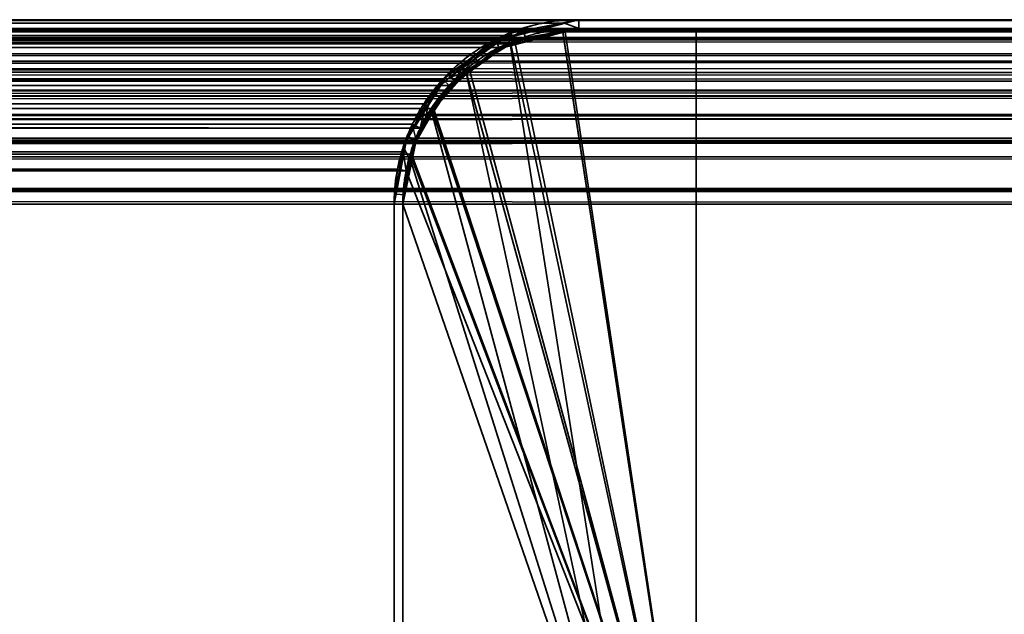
# Model space of a CAD drawing. Header units: millimetres. Extents: x -508 to 6708, y -115 to 193.
# Tile 635 of 656: x 1855 to 1871, y 183 to 193. Entities that reach past the tile are written whole.
import ezdxf

# ---------------------------------------------------------------- set-up
doc = ezdxf.new("R2010")
doc.units = ezdxf.units.MM
doc.layers.add('151', color=7, linetype='Continuous', true_color=0xffffff)

# ---------------------------------------------------------------- blocks, each defined once
blk = doc.blocks.new('UG_SURFACE_182')
at = {"layer": '151', "color": 7, "linetype": 'Continuous', "lineweight": 35}
for points in [[(1080.752, 193.037, 2076.498), (1081.85, 193.3, 2075.4), (1918.15, 193.3, 2075.4)], [(1918.15, 193.3, 2075.4), (1919.157, 193.126, 2076.407), (1080.752, 193.037, 2076.498)], [(1080.95, 193.234, 2076.3), (1919.057, 193.293, 2076.308), (1918.15, 193.45, 2075.4)], [(1918.15, 193.45, 2075.4), (1081.85, 193.45, 2075.4), (1080.95, 193.234, 2076.3)], [(1918.15, 193.45, 2075.4), (1864.15, 193.45, 2021.4), (1135.85, 193.45, 2021.4), (1081.85, 193.45, 2075.4)], [(1918.15, 193.3, 2075.4), (1081.85, 193.3, 2075.4), (1135.85, 193.3, 2021.4), (1864.15, 193.3, 2021.4)], [(1136.098, 193.407, 2021.152), (1135.85, 193.45, 2021.4), (1864.15, 193.45, 2021.4)], [(1864.15, 193.3, 2021.4), (1135.85, 193.3, 2021.4), (1136.857, 193.126, 2020.393)], [(1864.15, 193.45, 2021.4), (1863.905, 193.391, 2021.155), (1136.098, 193.407, 2021.152)], [(1136.908, 193.267, 2020.342), (1136.098, 193.407, 2021.152), (1863.905, 193.391, 2021.155)], [(1136.857, 193.126, 2020.393), (1863.052, 193.037, 2020.302), (1864.15, 193.3, 2021.4)], [(1136.908, 193.267, 2020.342), (1863.905, 193.391, 2021.155), (1863.014, 193.178, 2020.264)], [(1864.15, 193.3, 2021.4), (1863.052, 193.037, 2020.302), (1863.014, 193.178, 2020.264), (1863.905, 193.391, 2021.155)], [(1863.905, 193.391, 2021.155), (1864.15, 193.45, 2021.4), (1864.15, 193.3, 2021.4)], [(1918.15, 193.3, 2075.4), (1864.15, 193.3, 2021.4), (1864.15, 193.45, 2021.4), (1918.15, 193.45, 2075.4)], [(1080.121, 192.879, 2077.129), (1919.878, 192.864, 2077.128), (1919.208, 193.267, 2076.458)], [(1080.422, 193.108, 2076.828), (1080.121, 192.879, 2077.129), (1919.208, 193.267, 2076.458)], [(1080.422, 193.108, 2076.828), (1919.208, 193.267, 2076.458), (1919.057, 193.293, 2076.308)], [(1919.057, 193.293, 2076.308), (1080.95, 193.234, 2076.3), (1080.422, 193.108, 2076.828)], [(1863.014, 193.178, 2020.264), (1136.988, 193.219, 2020.262), (1136.908, 193.267, 2020.342)], [(1136.988, 193.219, 2020.262), (1863.014, 193.178, 2020.264), (1862.722, 193.108, 2019.972)], [(1862.722, 193.108, 2019.972), (1137.813, 192.724, 2019.437), (1136.988, 193.219, 2020.262)], [(1863.052, 193.037, 2020.302), (1862.79, 192.974, 2020.04), (1862.722, 193.108, 2019.972), (1863.014, 193.178, 2020.264)], [(1920.262, 192.403, 2077.512), (1079.735, 192.401, 2077.515), (1080.49, 192.974, 2076.76)], [(1920.171, 192.518, 2077.42), (1080.49, 192.974, 2076.76), (1080.752, 193.037, 2076.498)], [(1920.171, 192.518, 2077.42), (1920.262, 192.403, 2077.512), (1080.49, 192.974, 2076.76)], [(1919.157, 193.126, 2076.407), (1919.249, 193.071, 2076.499), (1080.752, 193.037, 2076.498)], [(1080.752, 193.037, 2076.498), (1919.249, 193.071, 2076.499), (1920.171, 192.518, 2077.42)], [(1136.857, 193.126, 2020.393), (1136.949, 193.071, 2020.301), (1863.052, 193.037, 2020.302)], [(1862.79, 192.974, 2020.04), (1136.949, 193.071, 2020.301), (1137.871, 192.518, 2019.379)], [(1862.79, 192.974, 2020.04), (1863.052, 193.037, 2020.302), (1136.949, 193.071, 2020.301)], [(1862.722, 193.108, 2019.972), (1862.195, 192.707, 2019.445), (1137.813, 192.724, 2019.437)], [(1137.871, 192.518, 2019.379), (1862.035, 192.401, 2019.285), (1862.79, 192.974, 2020.04)], [(1862.195, 192.707, 2019.445), (1862.722, 193.108, 2019.972), (1862.79, 192.974, 2020.04), (1862.035, 192.401, 2019.285)], [(1919.878, 192.864, 2077.128), (1080.121, 192.879, 2077.129), (1079.529, 192.43, 2077.721)], [(1079.529, 192.43, 2077.721), (1920.272, 192.628, 2077.522), (1919.878, 192.864, 2077.128)], [(1079.529, 192.43, 2077.721), (1920.585, 192.234, 2077.835), (1920.272, 192.628, 2077.522)], [(1137.972, 192.628, 2019.278), (1137.813, 192.724, 2019.437), (1862.195, 192.707, 2019.445)], [(1137.972, 192.628, 2019.278), (1862.195, 192.707, 2019.445), (1861.829, 192.43, 2019.079)], [(1861.829, 192.43, 2019.079), (1138.458, 192.017, 2018.792), (1137.972, 192.628, 2019.278)], [(1862.035, 192.401, 2019.285), (1861.94, 192.329, 2019.19), (1861.829, 192.43, 2019.079), (1862.195, 192.707, 2019.445)], [(1137.871, 192.518, 2019.379), (1137.962, 192.403, 2019.289), (1862.035, 192.401, 2019.285)], [(1079.146, 191.599, 2078.104), (1079.64, 192.329, 2077.61), (1920.763, 191.773, 2078.013)], [(1079.529, 192.43, 2077.721), (1079.408, 192.25, 2077.842), (1920.585, 192.234, 2077.835)], [(1920.763, 191.773, 2078.013), (1079.64, 192.329, 2077.61), (1079.735, 192.401, 2077.515)], [(1079.735, 192.401, 2077.515), (1920.262, 192.403, 2077.512), (1920.763, 191.773, 2078.013)], [(1137.962, 192.403, 2019.289), (1861.446, 191.599, 2018.696), (1861.94, 192.329, 2019.19)], [(1861.446, 191.599, 2018.696), (1137.962, 192.403, 2019.289), (1138.463, 191.773, 2018.786)], [(1861.94, 192.329, 2019.19), (1862.035, 192.401, 2019.285), (1137.962, 192.403, 2019.289)], [(1861.829, 192.43, 2019.079), (1861.547, 192.014, 2018.797), (1138.458, 192.017, 2018.792)], [(1861.547, 192.014, 2018.797), (1861.829, 192.43, 2019.079), (1861.94, 192.329, 2019.19), (1861.446, 191.599, 2018.696)], [(1920.585, 192.234, 2077.835), (1079.408, 192.25, 2077.842), (1079.011, 191.664, 2078.239)], [(1079.011, 191.664, 2078.239), (1920.894, 191.847, 2078.144), (1920.585, 192.234, 2077.835)], [(1138.594, 191.847, 2018.656), (1138.458, 192.017, 2018.792), (1861.547, 192.014, 2018.797)], [(1138.594, 191.847, 2018.656), (1861.547, 192.014, 2018.797), (1861.311, 191.664, 2018.561)], [(1861.446, 191.599, 2018.696), (1861.311, 191.664, 2018.561), (1861.547, 192.014, 2018.797)], [(1078.933, 191.429, 2078.317), (1921.067, 191.426, 2078.317), (1920.894, 191.847, 2078.144)], [(1079.011, 191.664, 2078.239), (1078.933, 191.429, 2078.317), (1920.894, 191.847, 2078.144)], [(1861.311, 191.664, 2018.561), (1138.858, 191.203, 2018.392), (1138.594, 191.847, 2018.656)], [(1920.763, 191.773, 2078.013), (1079.077, 191.392, 2078.173), (1079.146, 191.599, 2078.104)], [(1920.763, 191.773, 2078.013), (1920.921, 191.388, 2078.171), (1079.077, 191.392, 2078.173)], [(1138.463, 191.773, 2018.786), (1861.377, 191.392, 2018.627), (1861.446, 191.599, 2018.696)], [(1138.463, 191.773, 2018.786), (1138.621, 191.388, 2018.629), (1861.377, 191.392, 2018.627)], [(1861.311, 191.664, 2018.561), (1861.155, 191.194, 2018.405), (1138.858, 191.203, 2018.392)], [(1861.377, 191.392, 2018.627), (1861.205, 190.871, 2018.455), (1861.155, 191.194, 2018.405), (1861.311, 191.664, 2018.561)], [(1861.311, 191.664, 2018.561), (1861.446, 191.599, 2018.696), (1861.377, 191.392, 2018.627)], [(1921.067, 191.426, 2078.317), (1078.933, 191.429, 2078.317), (1078.758, 190.9, 2078.492)], [(1078.758, 190.9, 2078.492), (1921.19, 191.124, 2078.44), (1921.067, 191.426, 2078.317)], [(1078.905, 190.871, 2078.345), (1079.077, 191.392, 2078.173), (1920.921, 191.388, 2078.171)], [(1920.921, 191.388, 2078.171), (1921.045, 191.085, 2078.295), (1078.905, 190.871, 2078.345)], [(1861.205, 190.871, 2018.455), (1861.377, 191.392, 2018.627), (1138.621, 191.388, 2018.629)], [(1861.205, 190.871, 2018.455), (1138.621, 191.388, 2018.629), (1138.745, 191.085, 2018.505)], [(1078.758, 190.9, 2078.492), (1921.267, 190.545, 2078.517), (1921.19, 191.124, 2078.44)], [(1138.89, 191.124, 2018.36), (1138.858, 191.203, 2018.392), (1861.155, 191.194, 2018.405)], [(1138.89, 191.124, 2018.36), (1861.155, 191.194, 2018.405), (1861.058, 190.9, 2018.308)], [(1861.058, 190.9, 2018.308), (1139, 190.3, 2018.25), (1138.89, 191.124, 2018.36)], [(1861.205, 190.871, 2018.455), (1861.058, 190.9, 2018.308), (1861.155, 191.194, 2018.405)], [(1921.045, 191.085, 2078.295), (1921.15, 190.3, 2078.4), (1078.905, 190.871, 2078.345)], [(1138.745, 191.085, 2018.505), (1861.15, 190.3, 2018.4), (1861.205, 190.871, 2018.455)], [(1138.745, 191.085, 2018.505), (1138.85, 190.3, 2018.4), (1861.15, 190.3, 2018.4)], [(1078.758, 190.9, 2078.492), (1078.724, 190.548, 2078.526), (1921.267, 190.545, 2078.517)], [(1921.15, 190.3, 2078.4), (1078.85, 190.3, 2078.4), (1078.905, 190.871, 2078.345)], [(1861.058, 190.9, 2018.308), (1861, 190.3, 2018.25), (1139, 190.3, 2018.25)], [(1861, 190.3, 2018.25), (1861.058, 190.9, 2018.308), (1861.205, 190.871, 2018.455), (1861.15, 190.3, 2018.4)], [(1921.267, 190.545, 2078.517), (1078.724, 190.548, 2078.526), (1078.7, 190.3, 2078.55)], [(1078.7, 190.3, 2078.55), (1921.3, 190.3, 2078.55), (1921.267, 190.545, 2078.517)], [(1078.7, 190.3, 2078.55), (1078.7, 174.45, 2078.55), (1921.3, 174.45, 2078.55), (1921.3, 190.3, 2078.55)], [(1921.15, 190.3, 2078.4), (1921.15, 174.45, 2078.4), (1078.85, 174.45, 2078.4), (1078.85, 190.3, 2078.4)], [(1861.15, 152.3, 2018.4), (1861.15, 190.3, 2018.4), (1138.85, 190.3, 2018.4), (1138.85, 152.3, 2018.4)], [(1139, 152.3, 2018.25), (1139, 190.3, 2018.25), (1861, 190.3, 2018.25), (1861, 152.3, 2018.25)], [(1861.15, 190.3, 2018.4), (1861.15, 152.3, 2018.4), (1861, 152.3, 2018.25), (1861, 190.3, 2018.25)]]:
    blk.add_3dface(points, dxfattribs=at)
blk = doc.blocks.new('UG_SURFACE_183')
at = {"layer": '151', "color": 14, "linetype": 'Continuous', "lineweight": 35}
for points in [[(1133.85, 193.3, 2023.4), (1133.85, 178.3, 2023.4), (1866.15, 178.3, 2023.4), (1866.15, 193.3, 2023.4)], [(1866.15, 193.3, 2023.4), (1864.15, 193.3, 2021.4), (1135.85, 193.3, 2021.4), (1133.85, 193.3, 2023.4)], [(1136.086, 193.259, 2021.164), (1135.85, 193.3, 2021.4), (1864.15, 193.3, 2021.4)], [(1864.15, 193.3, 2021.4), (1863.917, 193.244, 2021.167), (1136.086, 193.259, 2021.164)], [(1863.917, 193.244, 2021.167), (1864.15, 193.3, 2021.4), (1866.15, 193.3, 2023.4), (1866.15, 178.3, 2023.4)], [(1136.857, 193.126, 2020.393), (1136.086, 193.259, 2021.164), (1863.917, 193.244, 2021.167)], [(1136.857, 193.126, 2020.393), (1863.917, 193.244, 2021.167), (1863.068, 193.041, 2020.318)], [(1866.15, 178.3, 2023.4), (1863.068, 193.041, 2020.318), (1863.917, 193.244, 2021.167)], [(1863.068, 193.041, 2020.318), (1136.934, 193.08, 2020.316), (1136.857, 193.126, 2020.393)], [(1136.934, 193.08, 2020.316), (1863.068, 193.041, 2020.318), (1862.79, 192.974, 2020.04)], [(1862.79, 192.974, 2020.04), (1137.72, 192.608, 2019.531), (1136.934, 193.08, 2020.316)], [(1862.79, 192.974, 2020.04), (1862.288, 192.593, 2019.538), (1137.72, 192.608, 2019.531)], [(1866.15, 178.3, 2023.4), (1862.288, 192.593, 2019.538), (1862.79, 192.974, 2020.04), (1863.068, 193.041, 2020.318)], [(1137.871, 192.518, 2019.379), (1137.72, 192.608, 2019.531), (1862.288, 192.593, 2019.538)], [(1137.871, 192.518, 2019.379), (1862.288, 192.593, 2019.538), (1861.94, 192.329, 2019.19)], [(1861.94, 192.329, 2019.19), (1138.334, 191.936, 2018.916), (1137.871, 192.518, 2019.379)], [(1861.671, 191.932, 2018.921), (1861.94, 192.329, 2019.19), (1862.288, 192.593, 2019.538), (1866.15, 178.3, 2023.4)], [(1861.94, 192.329, 2019.19), (1861.671, 191.932, 2018.921), (1138.334, 191.936, 2018.916)], [(1138.463, 191.773, 2018.786), (1138.334, 191.936, 2018.916), (1861.671, 191.932, 2018.921)], [(1138.463, 191.773, 2018.786), (1861.671, 191.932, 2018.921), (1861.446, 191.599, 2018.696)], [(1861.298, 191.152, 2018.548), (1861.446, 191.599, 2018.696), (1861.671, 191.932, 2018.921), (1866.15, 178.3, 2023.4)], [(1861.446, 191.599, 2018.696), (1138.715, 191.16, 2018.535), (1138.463, 191.773, 2018.786)], [(1861.446, 191.599, 2018.696), (1861.298, 191.152, 2018.548), (1138.715, 191.16, 2018.535)], [(1138.745, 191.085, 2018.505), (1138.715, 191.16, 2018.535), (1861.298, 191.152, 2018.548)], [(1138.745, 191.085, 2018.505), (1861.298, 191.152, 2018.548), (1861.205, 190.871, 2018.455)], [(1861.205, 190.871, 2018.455), (1861.298, 191.152, 2018.548), (1866.15, 178.3, 2023.4)], [(1861.205, 190.871, 2018.455), (1138.85, 190.3, 2018.4), (1138.745, 191.085, 2018.505)], [(1861.205, 190.871, 2018.455), (1861.15, 190.3, 2018.4), (1138.85, 190.3, 2018.4)], [(1866.15, 178.3, 2023.4), (1865.3, 178.3, 2022.55), (1861.15, 190.3, 2018.4), (1861.205, 190.871, 2018.455)], [(1138.85, 152.15, 2018.4), (1138.85, 190.3, 2018.4), (1861.15, 190.3, 2018.4), (1861.15, 152.15, 2018.4)], [(1861.15, 152.15, 2018.4), (1861.15, 190.3, 2018.4), (1865.3, 178.3, 2022.55)]]:
    blk.add_3dface(points, dxfattribs=at)
blk = doc.blocks.new('UG_SURFACE_184')
at = {"layer": '151', "color": 14, "linetype": 'Continuous', "lineweight": 35}
for points in [[(1080.993, 193.095, 2076.257), (1919.014, 193.151, 2076.264), (1918.15, 193.3, 2075.4)], [(1918.15, 193.3, 2075.4), (1081.85, 193.3, 2075.4), (1080.993, 193.095, 2076.257)], [(1918.15, 193.3, 2075.4), (1916.15, 193.3, 2073.4), (1083.85, 193.3, 2073.4), (1081.85, 193.3, 2075.4)], [(1916.15, 174.45, 2073.4), (1083.85, 174.45, 2073.4), (1083.85, 193.3, 2073.4), (1916.15, 193.3, 2073.4)], [(1080.49, 192.974, 2076.76), (1919.157, 193.126, 2076.407), (1919.014, 193.151, 2076.264)], [(1919.014, 193.151, 2076.264), (1080.993, 193.095, 2076.257), (1080.49, 192.974, 2076.76)], [(1080.203, 192.756, 2077.047), (1919.796, 192.742, 2077.046), (1919.157, 193.126, 2076.407)], [(1080.49, 192.974, 2076.76), (1080.203, 192.756, 2077.047), (1919.157, 193.126, 2076.407)], [(1919.796, 192.742, 2077.046), (1080.203, 192.756, 2077.047), (1079.64, 192.329, 2077.61)], [(1079.64, 192.329, 2077.61), (1920.171, 192.518, 2077.42), (1919.796, 192.742, 2077.046)], [(1079.64, 192.329, 2077.61), (1920.469, 192.142, 2077.719), (1920.171, 192.518, 2077.42)], [(1079.64, 192.329, 2077.61), (1079.524, 192.158, 2077.726), (1920.469, 192.142, 2077.719)], [(1920.469, 192.142, 2077.719), (1079.524, 192.158, 2077.726), (1079.146, 191.599, 2078.104)], [(1079.146, 191.599, 2078.104), (1920.763, 191.773, 2078.013), (1920.469, 192.142, 2077.719)], [(1079.072, 191.376, 2078.178), (1920.928, 191.372, 2078.178), (1920.763, 191.773, 2078.013)], [(1079.146, 191.599, 2078.104), (1079.072, 191.376, 2078.178), (1920.763, 191.773, 2078.013)], [(1920.928, 191.372, 2078.178), (1079.072, 191.376, 2078.178), (1078.905, 190.871, 2078.345)], [(1078.905, 190.871, 2078.345), (1921.045, 191.085, 2078.295), (1920.928, 191.372, 2078.178)], [(1078.905, 190.871, 2078.345), (1921.119, 190.533, 2078.369), (1921.045, 191.085, 2078.295)], [(1078.905, 190.871, 2078.345), (1078.873, 190.537, 2078.377), (1921.119, 190.533, 2078.369)], [(1921.119, 190.533, 2078.369), (1078.873, 190.537, 2078.377), (1078.85, 190.3, 2078.4)], [(1078.85, 190.3, 2078.4), (1921.15, 190.3, 2078.4), (1921.119, 190.533, 2078.369)], [(1078.85, 190.3, 2078.4), (1078.85, 174.45, 2078.4), (1921.15, 174.45, 2078.4), (1921.15, 190.3, 2078.4)]]:
    blk.add_3dface(points, dxfattribs=at)
blk = doc.blocks.new('UG_SURFACE_185')
at = {"layer": '151', "color": 41, "linetype": 'Continuous', "lineweight": 35}
for points in [[(1083.85, 193.3, 2073.4), (1083.85, 178.3, 2073.4), (1916.15, 178.3, 2073.4), (1916.15, 193.3, 2073.4)], [(1916.15, 193.3, 2073.4), (1866.15, 193.3, 2023.4), (1133.85, 193.3, 2023.4), (1083.85, 193.3, 2073.4)], [(1133.85, 178.3, 2023.4), (1133.85, 193.3, 2023.4), (1866.15, 193.3, 2023.4), (1866.15, 178.3, 2023.4)], [(1866.15, 193.3, 2023.4), (1916.15, 193.3, 2073.4), (1916.15, 178.3, 2073.4), (1866.15, 178.3, 2023.4)]]:
    blk.add_3dface(points, dxfattribs=at)
blk = doc.blocks.new('UG_SURFACE_186')
at = {"layer": '151', "color": 14, "linetype": 'Continuous', "lineweight": 35}
for points in [[(1864.15, 193.3, -4.75), (1863.88, 193.246, -4.75), (1863.879, 193.231, 2021.129)], [(1863.879, 193.231, 2021.129), (1864.15, 193.3, 2021.4), (1864.15, 193.3, -4.75)], [(1866.15, 178.3, 2023.4), (1866.15, 193.3, 2023.4), (1864.15, 193.3, 2021.4), (1863.879, 193.231, 2021.129)], [(1863.88, 193.246, -4.75), (1864.15, 193.3, -4.75), (1866.15, 193.3, -4.75), (1866.15, 178.3, -4.75)], [(1866.15, 193.3, 2023.4), (1866.15, 193.3, -4.75), (1864.15, 193.3, -4.75), (1864.15, 193.3, 2021.4)], [(1866.15, 193.3, 2023.4), (1866.15, 178.3, 2023.4), (1866.15, 178.3, -4.75), (1866.15, 193.3, -4.75)], [(1866.15, 178.3, -4.75), (1862.983, 193.059, -4.75), (1863.002, 193.072, -4.75), (1863.88, 193.246, -4.75)], [(1863.88, 193.246, -4.75), (1863.002, 193.072, -4.75), (1862.988, 193.003, 2020.238)], [(1862.988, 193.003, 2020.238), (1863.879, 193.231, 2021.129), (1863.88, 193.246, -4.75)], [(1865.3, 178.3, 2022.55), (1866.15, 178.3, 2023.4), (1863.879, 193.231, 2021.129), (1862.988, 193.003, 2020.238)], [(1862.983, 193.059, -4.75), (1862.229, 192.555, -4.75), (1862.237, 192.521, 2019.487)], [(1862.229, 192.555, -4.75), (1862.983, 193.059, -4.75), (1866.15, 178.3, -4.75)], [(1862.237, 192.521, 2019.487), (1862.711, 192.933, 2019.961), (1862.983, 193.059, -4.75)], [(1865.3, 178.3, 2022.55), (1862.988, 193.003, 2020.238), (1862.711, 192.933, 2019.961), (1862.237, 192.521, 2019.487)], [(1862.711, 192.933, 2019.961), (1862.988, 193.003, 2020.238), (1862.983, 193.059, -4.75)], [(1863.002, 193.072, -4.75), (1862.983, 193.059, -4.75), (1862.988, 193.003, 2020.238)], [(1862.229, 192.555, -4.75), (1862.029, 192.421, -4.75), (1861.636, 191.882, 2018.886)], [(1861.636, 191.882, 2018.886), (1861.748, 192.097, 2018.998), (1862.229, 192.555, -4.75)], [(1865.3, 178.3, 2022.55), (1862.237, 192.521, 2019.487), (1861.748, 192.097, 2018.998), (1861.636, 191.882, 2018.886)], [(1861.662, 191.873, -4.75), (1862.029, 192.421, -4.75), (1862.229, 192.555, -4.75), (1866.15, 178.3, -4.75)], [(1861.748, 192.097, 2018.998), (1862.237, 192.521, 2019.487), (1862.229, 192.555, -4.75)], [(1862.029, 192.421, -4.75), (1861.662, 191.873, -4.75), (1861.636, 191.882, 2018.886)], [(1865.3, 178.3, 2022.55), (1861.636, 191.882, 2018.886), (1861.298, 191.232, 2018.548), (1861.274, 191.077, 2018.524)], [(1861.298, 191.232, 2018.548), (1861.636, 191.882, 2018.886), (1861.662, 191.873, -4.75)], [(1861.298, 191.232, 2018.548), (1861.662, 191.873, -4.75), (1861.378, 191.448, -4.75)], [(1866.15, 178.3, -4.75), (1861.304, 191.073, -4.75), (1861.378, 191.448, -4.75), (1861.662, 191.873, -4.75)], [(1861.378, 191.448, -4.75), (1861.304, 191.073, -4.75), (1861.274, 191.077, 2018.524)], [(1861.274, 191.077, 2018.524), (1861.298, 191.232, 2018.548), (1861.378, 191.448, -4.75)], [(1861.15, 190.3, 2018.4), (1861.274, 191.077, 2018.524), (1861.304, 191.073, -4.75)], [(1861.274, 191.077, 2018.524), (1861.15, 190.3, 2018.4), (1865.3, 178.3, 2022.55)], [(1861.304, 191.073, -4.75), (1861.15, 190.3, -4.75), (1861.15, 190.3, 2018.4)], [(1866.15, 178.3, -4.75), (1865.3, 178.3, -4.75), (1861.15, 190.3, -4.75), (1861.304, 191.073, -4.75)], [(1861.15, 152.15, 2018.4), (1861.15, 190.3, 2018.4), (1861.15, 190.3, -4.75), (1861.15, 152.15, -4.75)], [(1861.15, 152.15, -4.75), (1861.15, 190.3, -4.75), (1865.3, 178.3, -4.75)], [(1865.3, 178.3, 2022.55), (1861.15, 190.3, 2018.4), (1861.15, 152.15, 2018.4)]]:
    blk.add_3dface(points, dxfattribs=at)
blk = doc.blocks.new('UG_SURFACE_187')
at = {"layer": '151', "color": 7, "linetype": 'Continuous', "lineweight": 35}
for points in [[(1864.15, 193.45, 2021.4), (1863, 193.156, 2020.25), (1863.143, 193.126, 2020.393), (1864.15, 193.3, 2021.4)], [(1864.15, 193.45, -4.75), (1863.204, 193.263, -4.75), (1863, 193.156, 2020.25)], [(1863, 193.156, 2020.25), (1864.15, 193.45, 2021.4), (1864.15, 193.45, -4.75)], [(1863.251, 193.114, -4.75), (1864.15, 193.3, 2021.4), (1863.143, 193.126, 2020.393)], [(1864.15, 193.3, -4.75), (1863.251, 193.114, -4.75), (1863.204, 193.263, -4.75), (1864.15, 193.45, -4.75)], [(1863.251, 193.114, -4.75), (1864.15, 193.3, -4.75), (1864.15, 193.3, 2021.4)], [(1918.15, 193.45, 2075.4), (1918.15, 193.45, -4.75), (1864.15, 193.45, -4.75), (1864.15, 193.45, 2021.4)], [(1864.15, 193.45, -4.75), (1918.15, 193.45, -4.75), (1918.15, 193.3, -4.75), (1864.15, 193.3, -4.75)], [(1864.15, 193.3, 2021.4), (1918.15, 193.3, 2075.4), (1918.15, 193.45, 2075.4), (1864.15, 193.45, 2021.4)], [(1918.15, 193.3, 2075.4), (1864.15, 193.3, 2021.4), (1864.15, 193.3, -4.75), (1918.15, 193.3, -4.75)], [(1862.992, 193.221, -4.75), (1862.951, 193.213, -4.75), (1861.949, 192.466, 2019.199)], [(1861.949, 192.466, 2019.199), (1862.639, 193.064, 2019.889), (1862.992, 193.221, -4.75)], [(1862.951, 193.213, -4.75), (1862.364, 192.822, -4.75), (1861.949, 192.466, 2019.199)], [(1862.129, 192.518, 2019.379), (1863.051, 193.071, 2020.301), (1863, 193.156, 2020.25), (1862.639, 193.064, 2019.889)], [(1862.97, 193.055, -4.75), (1862.448, 192.704, -4.75), (1862.364, 192.822, -4.75), (1862.951, 193.213, -4.75)], [(1862.639, 193.064, 2019.889), (1863, 193.156, 2020.25), (1862.992, 193.221, -4.75)], [(1863.049, 193.072, -4.75), (1862.97, 193.055, -4.75), (1862.951, 193.213, -4.75), (1862.992, 193.221, -4.75)], [(1862.992, 193.221, -4.75), (1863.204, 193.263, -4.75), (1863.251, 193.114, -4.75), (1863.049, 193.072, -4.75)], [(1863.204, 193.263, -4.75), (1862.992, 193.221, -4.75), (1863, 193.156, 2020.25)], [(1863.051, 193.071, 2020.301), (1863.143, 193.126, 2020.393), (1863, 193.156, 2020.25)], [(1862.639, 193.064, 2019.889), (1861.949, 192.466, 2019.199), (1862.129, 192.518, 2019.379)], [(1862.448, 192.704, -4.75), (1863.051, 193.071, 2020.301), (1862.129, 192.518, 2019.379)], [(1863.051, 193.071, 2020.301), (1862.448, 192.704, -4.75), (1862.97, 193.055, -4.75)], [(1862.97, 193.055, -4.75), (1863.049, 193.072, -4.75), (1863.051, 193.071, 2020.301)], [(1863.143, 193.126, 2020.393), (1863.049, 193.072, -4.75), (1863.251, 193.114, -4.75)], [(1863.143, 193.126, 2020.393), (1863.051, 193.071, 2020.301), (1863.049, 193.072, -4.75)], [(1861.923, 192.527, -4.75), (1862.364, 192.822, -4.75), (1862.448, 192.704, -4.75), (1862.029, 192.421, -4.75)], [(1862.364, 192.822, -4.75), (1861.923, 192.527, -4.75), (1861.949, 192.466, 2019.199)], [(1862.129, 192.518, 2019.379), (1862.029, 192.421, -4.75), (1862.448, 192.704, -4.75)], [(1861.923, 192.527, -4.75), (1861.699, 192.185, -4.75), (1861.24, 191.44, 2018.49)], [(1861.24, 191.44, 2018.49), (1861.628, 192.187, 2018.878), (1861.923, 192.527, -4.75)], [(1861.949, 192.466, 2019.199), (1861.628, 192.187, 2018.878), (1861.537, 191.773, 2018.786), (1862.039, 192.404, 2019.289)], [(1861.628, 192.187, 2018.878), (1861.949, 192.466, 2019.199), (1861.923, 192.527, -4.75)], [(1862.029, 192.421, -4.75), (1861.816, 192.095, -4.75), (1861.699, 192.185, -4.75), (1861.923, 192.527, -4.75)], [(1862.039, 192.404, 2019.289), (1862.129, 192.518, 2019.379), (1861.949, 192.466, 2019.199)], [(1862.129, 192.518, 2019.379), (1862.039, 192.404, 2019.289), (1862.029, 192.421, -4.75)], [(1861.816, 192.095, -4.75), (1862.039, 192.404, 2019.289), (1861.537, 191.773, 2018.786)], [(1861.816, 192.095, -4.75), (1862.029, 192.421, -4.75), (1862.039, 192.404, 2019.289)], [(1861.223, 191.458, -4.75), (1861.699, 192.185, -4.75), (1861.816, 192.095, -4.75), (1861.364, 191.402, -4.75)], [(1861.699, 192.185, -4.75), (1861.223, 191.458, -4.75), (1861.24, 191.44, 2018.49)], [(1861.379, 191.389, 2018.629), (1861.537, 191.773, 2018.786), (1861.628, 192.187, 2018.878), (1861.24, 191.44, 2018.49)], [(1861.537, 191.773, 2018.786), (1861.364, 191.402, -4.75), (1861.816, 192.095, -4.75)], [(1861.537, 191.773, 2018.786), (1861.379, 191.389, 2018.629), (1861.364, 191.402, -4.75)], [(1861.223, 191.458, -4.75), (1861.217, 191.45, -4.75), (1861, 190.3, 2018.25)], [(1861, 190.3, 2018.25), (1861.156, 191.279, 2018.406), (1861.223, 191.458, -4.75)], [(1861.156, 191.279, 2018.406), (1861.24, 191.44, 2018.49), (1861.223, 191.458, -4.75)], [(1861.36, 191.396, -4.75), (1861.217, 191.45, -4.75), (1861.223, 191.458, -4.75)], [(1861.364, 191.402, -4.75), (1861.36, 191.396, -4.75), (1861.223, 191.458, -4.75)], [(1861, 190.3, 2018.25), (1861.217, 191.45, -4.75), (1861.204, 191.379, -4.75)], [(1861.204, 191.379, -4.75), (1861.032, 190.472, -4.75), (1861, 190.3, 2018.25)], [(1861.347, 191.327, -4.75), (1861.181, 190.463, -4.75), (1861.032, 190.472, -4.75), (1861.204, 191.379, -4.75)], [(1861.24, 191.44, 2018.49), (1861.156, 191.279, 2018.406), (1861.255, 191.085, 2018.505), (1861.379, 191.389, 2018.629)], [(1861.181, 190.463, -4.75), (1861.379, 191.389, 2018.629), (1861.255, 191.085, 2018.505)], [(1861.181, 190.463, -4.75), (1861.347, 191.327, -4.75), (1861.379, 191.389, 2018.629)], [(1861.36, 191.396, -4.75), (1861.347, 191.327, -4.75), (1861.204, 191.379, -4.75), (1861.217, 191.45, -4.75)], [(1861.347, 191.327, -4.75), (1861.36, 191.396, -4.75), (1861.379, 191.389, 2018.629)], [(1861.36, 191.396, -4.75), (1861.364, 191.402, -4.75), (1861.379, 191.389, 2018.629)], [(1861.15, 190.3, 2018.4), (1861.255, 191.085, 2018.505), (1861.156, 191.279, 2018.406), (1861, 190.3, 2018.25)], [(1861.255, 191.085, 2018.505), (1861.15, 190.3, -4.75), (1861.181, 190.463, -4.75)], [(1861.255, 191.085, 2018.505), (1861.15, 190.3, 2018.4), (1861.15, 190.3, -4.75)], [(1861.181, 190.463, -4.75), (1861.15, 190.3, -4.75), (1861, 190.3, -4.75), (1861.032, 190.472, -4.75)], [(1861.032, 190.472, -4.75), (1861, 190.3, -4.75), (1861, 190.3, 2018.25)], [(1861, 190.3, 2018.25), (1861, 152.3, 2018.25), (1861.15, 152.3, 2018.4), (1861.15, 190.3, 2018.4)], [(1861, 152.3, -4.75), (1861, 190.3, -4.75), (1861.15, 190.3, -4.75), (1861.15, 152.3, -4.75)], [(1861, 152.3, 2018.25), (1861, 190.3, 2018.25), (1861, 190.3, -4.75), (1861, 152.3, -4.75)], [(1861.15, 152.3, -4.75), (1861.15, 190.3, -4.75), (1861.15, 190.3, 2018.4), (1861.15, 152.3, 2018.4)]]:
    blk.add_3dface(points, dxfattribs=at)
blk = doc.blocks.new('UG_SURFACE_188')
at = {"layer": '151', "color": 41, "linetype": 'Continuous', "lineweight": 35}
for points in [[(1866.15, 178.3, 2023.4), (1866.15, 193.3, 2023.4), (1866.15, 193.3, -4.75), (1866.15, 178.3, -4.75)], [(1916.15, 193.3, 2073.4), (1916.15, 193.3, -4.75), (1866.15, 193.3, -4.75), (1866.15, 193.3, 2023.4)], [(1916.15, 178.3, -4.75), (1866.15, 178.3, -4.75), (1866.15, 193.3, -4.75), (1916.15, 193.3, -4.75)], [(1866.15, 178.3, 2023.4), (1916.15, 178.3, 2073.4), (1916.15, 193.3, 2073.4), (1866.15, 193.3, 2023.4)]]:
    blk.add_3dface(points, dxfattribs=at)

msp = doc.modelspace()

# ---------------------------------------------------------------- linework, layer by layer
at = {"layer": '151', "color": 253, "linetype": 'Continuous', "lineweight": -3}
for p, q in [((1081.85, 193.45, 2075.4), (1918.15, 193.45, 2075.4)), ((1081.85, 193.3, 2075.4), (1918.15, 193.3, 2075.4)), ((1083.85, 193.3, 2073.4), (1916.15, 193.3, 2073.4)), ((1083.85, 193.3, 2073.4), (1916.15, 193.3, 2073.4)), ((1133.85, 193.3, 2023.4), (1866.15, 193.3, 2023.4)), ((1133.85, 193.3, 2023.4), (1866.15, 193.3, 2023.4)), ((1135.85, 193.45, 2021.4), (1864.15, 193.45, 2021.4)), ((1135.85, 193.3, 2021.4), (1864.15, 193.3, 2021.4)), ((1135.85, 193.3, 2021.4), (1864.15, 193.3, 2021.4)), ((1918.15, 193.45, 2075.4), (1864.15, 193.45, 2021.4)), ((1918.15, 193.45, -4.75), (1864.15, 193.45, -4.75)), ((1864.15, 193.45, 2021.4), (1918.15, 193.45, 2075.4)), ((1864.15, 193.45, 2021.4), (1864.15, 193.45, -4.75)), ((1864.15, 193.3, 2021.4), (1918.15, 193.3, 2075.4)), ((1864.15, 193.3, -4.75), (1866.15, 193.3, -4.75)), ((1918.15, 193.3, 2075.4), (1864.15, 193.3, 2021.4)), ((1918.15, 193.3, -4.75), (1864.15, 193.3, -4.75)), ((1864.15, 193.3, 2021.4), (1866.15, 193.3, 2023.4)), ((1864.15, 193.3, 2021.4), (1864.15, 193.3, -4.75)), ((1866.15, 193.3, 2023.4), (1864.15, 193.3, 2021.4)), ((1864.15, 193.3, 2021.4), (1864.15, 193.3, -4.75)), ((1866.15, 193.3, 2023.4), (1916.15, 193.3, 2073.4)), ((1916.15, 193.3, 2073.4), (1866.15, 193.3, 2023.4)), ((1866.15, 178.3, -4.75), (1866.15, 193.3, -4.75)), ((1866.15, 193.3, -4.75), (1916.15, 193.3, -4.75)), ((1866.15, 193.3, 2023.4), (1866.15, 178.3, 2023.4)), ((1866.15, 193.3, 2023.4), (1866.15, 178.3, 2023.4)), ((1866.15, 178.3, 2023.4), (1866.15, 193.3, 2023.4)), ((1866.15, 193.3, -4.75), (1866.15, 178.3, -4.75)), ((1866.15, 193.3, 2023.4), (1866.15, 193.3, -4.75)), ((1866.15, 178.3, 2023.4), (1866.15, 193.3, 2023.4)), ((1866.15, 193.3, 2023.4), (1866.15, 193.3, -4.75)), ((1078.7, 190.3, 2078.55), (1921.3, 190.3, 2078.55)), ((1078.85, 190.3, 2078.4), (1921.15, 190.3, 2078.4)), ((1078.85, 190.3, 2078.4), (1921.15, 190.3, 2078.4)), ((1138.85, 190.3, 2018.4), (1861.15, 190.3, 2018.4)), ((1139, 190.3, 2018.25), (1861, 190.3, 2018.25)), ((1861, 190.3, 2018.25), (1861, 190.3, -4.75)), ((1861, 190.3, 2018.25), (1861, 152.3, 2018.25)), ((1861, 190.3, 2018.25), (1861, 152.3, 2018.25)), ((1861, 152.3, -4.75), (1861, 190.3, -4.75)), ((1861.15, 190.3, 2018.4), (1861.15, 152.3, 2018.4)), ((1861.15, 190.3, 2018.4), (1861.15, 152.15, 2018.4)), ((1861.15, 190.3, 2018.4), (1861.15, 152.15, 2018.4)), ((1861.15, 190.3, 2018.4), (1861.15, 190.3, -4.75)), ((1861.15, 190.3, -4.75), (1861.15, 152.15, -4.75)), ((1861.15, 190.3, 2018.4), (1861.15, 152.3, 2018.4)), ((1861.15, 152.3, -4.75), (1861.15, 190.3, -4.75))]:
    msp.add_line(p, q, dxfattribs=at)
msp.add_arc((1864.15, 190.3, -4.75), 3, 90, 180, dxfattribs=at)
for points, degree in [([(1081.85, 193.3, 2075.4), (1360.617, 193.3, 2075.4), (1639.383, 193.3, 2075.4), (1918.15, 193.3, 2075.4)], 3), ([(1864.15, 193.3, -4.75), (1864.15, 193.45, -4.75)], 1), ([(1138.85, 190.3, 2018.4), (1379.617, 190.3, 2018.4), (1620.383, 190.3, 2018.4), (1861.15, 190.3, 2018.4)], 3), ([(1861, 190.3, -4.75), (1861.15, 190.3, -4.75)], 1), ([(1861.15, 190.3, 2018.4), (1861.15, 190.3, 1344.017), (1861.15, 190.3, 669.633), (1861.15, 190.3, -4.75)], 3)]:
    msp.add_open_spline(points, degree=degree, dxfattribs=at)
for points in [[(1864.15, 193.45, -4.75), (1861, 193.45, -4.75), (1861, 190.3, -4.75)], [(1861, 190.3, 2018.25), (1861, 193.45, 2018.25), (1864.15, 193.45, 2021.4)], [(1861.15, 190.3, 2018.4), (1861.15, 193.3, 2018.4), (1864.15, 193.3, 2021.4)]]:
    msp.add_rational_spline(points, [1, 0.707106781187, 1], degree=2, dxfattribs=at)
for points, knots in [([(1864.15, 193.45, 2021.4), (1863.437, 193.45, 2020.687), (1862.728, 193.221, 2019.978), (1861.818, 192.454, 2019.068), (1861.541, 192.124, 2018.791), (1861.127, 191.299, 2018.377), (1861, 190.808, 2018.25), (1861, 190.3, 2018.25)], [0, 0, 0, 0, 0.5, 0.5, 0.75, 0.75, 1, 1, 1, 1]), ([(1861.15, 190.3, 2018.4), (1861.15, 190.785, 2018.4), (1861.271, 191.25, 2018.521), (1861.663, 192.033, 2018.913), (1861.926, 192.349, 2019.176), (1862.799, 193.085, 2020.049), (1863.477, 193.3, 2020.727), (1864.15, 193.3, 2021.4)], [0, 0, 0, 0, 0.25, 0.25, 0.5, 0.5, 1, 1, 1, 1]), ([(1864.15, 193.3, 2021.4), (1863.471, 193.3, 2020.721), (1862.796, 193.082, 2020.046), (1861.929, 192.352, 2019.179), (1861.665, 192.037, 2018.915), (1861.271, 191.251, 2018.521), (1861.15, 190.784, 2018.4), (1861.15, 190.3, 2018.4)], [0, 0, 0, 0, 0.5, 0.5, 0.75, 0.75, 1, 1, 1, 1]), ([(1864.15, 193.3, 2021.4), (1863.471, 193.3, 2020.721), (1862.796, 193.082, 2020.046), (1861.929, 192.352, 2019.179), (1861.665, 192.037, 2018.915), (1861.271, 191.251, 2018.521), (1861.15, 190.784, 2018.4), (1861.15, 190.3, 2018.4)], [0, 0, 0, 0, 0.5, 0.5, 0.75, 0.75, 1, 1, 1, 1]), ([(1864.15, 193.3, -4.75), (1863.362, 193.3, -4.75), (1862.584, 192.977, -4.75), (1861.473, 191.866, -4.75), (1861.15, 191.088, -4.75), (1861.15, 190.3, -4.75)], [0, 0, 0, 0, 0.5, 0.5, 1, 1, 1, 1])]:
    msp.add_open_spline(points, degree=3, knots=knots, dxfattribs=at)

# ---------------------------------------------------------------- block references
for name in ['UG_SURFACE_182', 'UG_SURFACE_184', 'UG_SURFACE_185', 'UG_SURFACE_183', 'UG_SURFACE_187', 'UG_SURFACE_186', 'UG_SURFACE_188']:
    msp.add_blockref(name, (0, 0), dxfattribs=at)

doc.saveas('drawing.dxf')
